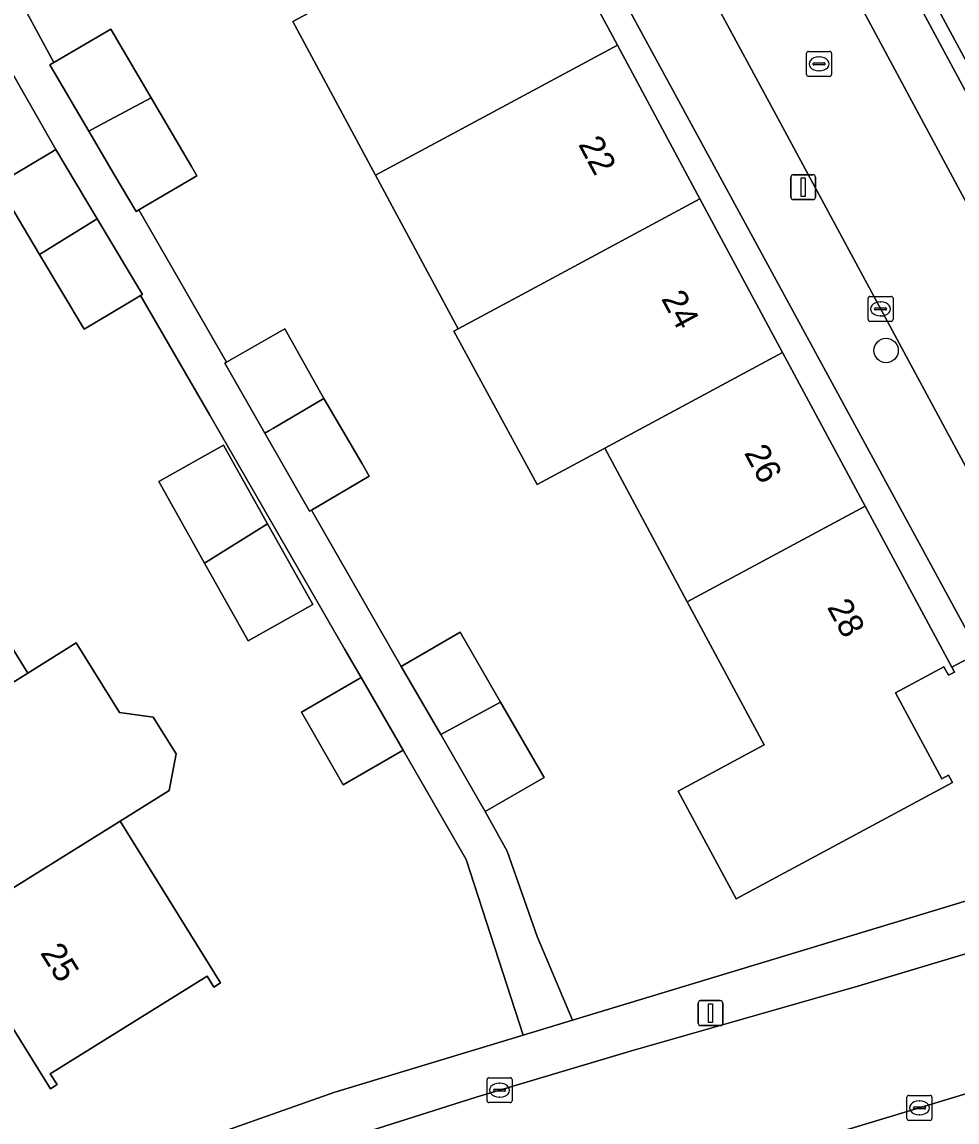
# Model space of a CAD drawing. Extents: x 162523 to 163266, y 381230 to 382050.
# Drawn here: x 162754.37 to 162791.88, y 381795.12 to 381839.24 of the extents above; entities that cross this region are included whole.
import ezdxf

# ---------------------------------------------------------------- set-up
doc = ezdxf.new("R2010")
doc.units = 0
for name, color, linetype in [('IMGEO_Boom', 7, 'Continuous'), ('IMGEO_Erf', 7, 'Continuous'), ('IMGEO_Groenvoorziening', 7, 'Continuous'), ('IMGEO_Kolk', 7, 'Continuous'), ('IMGEO_Lichtmast', 7, 'Continuous'), ('IMGEO_Pand', 7, 'Continuous'), ('IMGEO_Pand_nummerreeks', 7, 'Continuous'), ('IMGEO_Parkeervlak_open', 7, 'Continuous'), ('IMGEO_Rijbaan_lokaal_open', 7, 'Continuous'), ('IMGEO_Rioolput', 7, 'Continuous'), ('IMGEO_Voetpad_open', 7, 'Continuous')]:
    doc.layers.add(name, color=color, linetype=linetype)

msp = doc.modelspace()

# ---------------------------------------------------------------- linework, layer by layer
at = {"layer": 'IMGEO_Boom'}
msp.add_circle((162789.04, 381826.064), 0.489, dxfattribs=at)
at = {"layer": 'IMGEO_Erf'}
for points in [[(162745.066, 381900.034), (162748.419, 381893.798), (162751.735, 381887.632), (162755.05, 381881.467), (162758.365, 381875.302), (162761.68, 381869.137), (162764.996, 381862.972), (162768.311, 381856.807), (162771.626, 381850.642), (162774.941, 381844.476), (162778.257, 381838.311), (162781.572, 381832.146), (162784.887, 381825.982), (162788.202, 381819.816), (162791.67, 381813.368), (162792.763, 381813.94), (162777.492, 381842.022), (162746.054, 381900.628)], [(162762.458, 381822.27), (162764.226, 381819.117), (162766.04, 381815.882), (162763.441, 381814.425), (162761.694, 381817.541), (162759.86, 381820.813)]]:
    msp.add_lwpolyline(points, close=True, dxfattribs=at)
for points in [[(162703.711, 381872.133), (162752.202, 381794.074), (162753.849, 381791.703), (162766.887, 381796.3), (162774.478, 381798.601), (162772.186, 381805.655), (162769.657, 381810.036), (162767.262, 381808.65), (162765.58, 381811.556), (162767.975, 381812.942), (162767.323, 381814.077), (162761.902, 381823.466), (162759.129, 381828.269), (162758.953, 381828.164), (162758.554, 381827.926), (162756.86, 381826.917), (162755.075, 381829.911), (162753.392, 381832.737), (162755.485, 381833.984), (162755.731, 381834.13), (162752.78, 381839.267), (162738.115, 381864.612)], [(162795.826, 381808.308), (162792.763, 381813.94), (162791.67, 381813.368), (162791.781, 381813.161), (162791.549, 381813.036), (162791.362, 381813.383), (162789.415, 381812.336), (162791.272, 381808.884), (162791.546, 381809.031), (162791.702, 381808.74), (162783.018, 381804.07), (162780.697, 381808.385), (162784.149, 381810.242), (162781.063, 381815.98), (162777.748, 381822.145), (162775.034, 381820.686), (162771.698, 381826.84), (162771.863, 381826.929), (162768.548, 381833.093), (162765.232, 381839.258), (162767.802, 381840.64), (162764.487, 381846.805)], [(162753.896, 381840.866), (162755.649, 381837.611), (162757.933, 381838.953), (162759.549, 381836.205), (162761.175, 381833.439), (162761.39, 381833.074), (162759.052, 381831.7), (162762.568, 381825.59), (162762.668, 381825.648), (162764.916, 381826.933), (162766.485, 381824.134), (162768.002, 381821.543), (162768.301, 381821.021), (162765.98, 381819.663), (162769.587, 381813.396), (162771.944, 381814.761), (162773.569, 381811.953), (162775.314, 381808.939), (162772.957, 381807.575), (162773.831, 381805.989), (162775.038, 381802.563), (162776.456, 381799.2), (162794.067, 381804.538)], [(162750.907, 381819.07), (162754.606, 381813.126), (162756.544, 381814.333), (162758.278, 381811.545), (162759.636, 381811.361), (162760.552, 381809.89), (162760.276, 381808.41), (162760.128, 381808.319), (162758.304, 381807.184), (162762.339, 381800.7), (162762.068, 381800.531), (162761.793, 381800.972), (162755.502, 381797.058), (162755.779, 381796.619), (162755.508, 381796.448), (162751.474, 381802.93)]]:
    msp.add_lwpolyline(points, dxfattribs=at)
at = {"layer": 'IMGEO_Groenvoorziening'}
msp.add_lwpolyline([(162794.115, 381834.218), (162799.932, 381836.912), (162789.094, 381860.53), (162781.865, 381856.968)], close=True, dxfattribs=at)
at = {"layer": 'IMGEO_Kolk'}
for p, q in [((162788.318, 381827.306), (162788.318, 381828.158)), ((162788.393, 381828.232), (162789.245, 381828.232)), ((162788.806, 381828.012), (162788.831, 381828.012)), ((162789.319, 381828.158), (162789.319, 381827.306)), ((162788.577, 381827.726), (162788.577, 381827.738)), ((162789.015, 381827.689), (162788.617, 381827.689)), ((162788.62, 381827.775), (162789.018, 381827.775)), ((162788.829, 381827.452), (162788.804, 381827.452)), ((162789.061, 381827.738), (162789.061, 381827.726)), ((162789.245, 381827.232), (162788.393, 381827.232)), ((162773.031, 381795.97), (162773.031, 381796.822)), ((162773.106, 381796.896), (162773.958, 381796.896)), ((162773.519, 381796.676), (162773.544, 381796.676)), ((162774.032, 381796.822), (162774.032, 381795.97)), ((162773.29, 381796.39), (162773.29, 381796.402)), ((162773.728, 381796.353), (162773.33, 381796.353)), ((162773.333, 381796.439), (162773.731, 381796.439)), ((162773.542, 381796.116), (162773.517, 381796.116)), ((162773.774, 381796.402), (162773.774, 381796.39)), ((162789.877, 381795.26), (162789.877, 381796.112)), ((162789.952, 381796.186), (162790.804, 381796.186)), ((162790.878, 381796.112), (162790.878, 381795.26)), ((162773.958, 381795.896), (162773.106, 381795.896)), ((162790.136, 381795.68), (162790.136, 381795.692)), ((162790.179, 381795.729), (162790.577, 381795.729)), ((162790.365, 381795.966), (162790.39, 381795.966)), ((162790.62, 381795.692), (162790.62, 381795.68)), ((162790.574, 381795.643), (162790.176, 381795.643)), ((162790.388, 381795.406), (162790.363, 381795.406)), ((162790.804, 381795.186), (162789.952, 381795.186))]:
    msp.add_line(p, q, dxfattribs=at)
for points in [[(162788.318, 381827.306), (162788.318, 381828.158)], [(162788.393, 381828.232), (162789.245, 381828.232)], [(162789.319, 381828.158), (162789.319, 381827.306)], [(162789.245, 381827.232), (162788.393, 381827.232)], [(162773.031, 381795.97), (162773.031, 381796.822)], [(162773.106, 381796.896), (162773.958, 381796.896)], [(162774.032, 381796.822), (162774.032, 381795.97)], [(162789.877, 381795.26), (162789.877, 381796.112)], [(162789.952, 381796.186), (162790.804, 381796.186)], [(162790.878, 381796.112), (162790.878, 381795.26)], [(162773.958, 381795.896), (162773.106, 381795.896)], [(162790.804, 381795.186), (162789.952, 381795.186)]]:
    msp.add_lwpolyline(points, dxfattribs=at)
for centre, radius, start, end in [((162788.395, 381828.156), 0.0765, 91.552, 178.448), ((162788.395, 381828.156), 0.0765, 91.552, 178.448), ((162789.243, 381828.156), 0.0765, 1.552, 88.448), ((162789.243, 381828.156), 0.0765, 1.552, 88.448), ((162788.617, 381827.735), 0.0403, 85.8775, 175.7526), ((162788.614, 381827.725), 0.0366, 178.938, 274.7102), ((162789.018, 381827.732), 0.043, 264.8664, 352.4533), ((162789.022, 381827.737), 0.0386, 1.7309, 96.639), ((162788.395, 381827.308), 0.0765, 181.552, 268.448), ((162788.395, 381827.308), 0.0765, 181.552, 268.448), ((162789.243, 381827.308), 0.0765, 271.552, 358.448), ((162789.243, 381827.308), 0.0765, 271.552, 358.448), ((162773.108, 381796.82), 0.0765, 91.552, 178.448), ((162773.108, 381796.82), 0.0765, 91.552, 178.448), ((162773.956, 381796.82), 0.0765, 1.552, 88.448), ((162773.956, 381796.82), 0.0765, 1.552, 88.448), ((162773.33, 381796.399), 0.0403, 85.8775, 175.7526), ((162773.327, 381796.389), 0.0366, 178.938, 274.7102), ((162773.731, 381796.396), 0.043, 264.8664, 352.4533), ((162773.735, 381796.401), 0.0386, 1.7309, 96.639), ((162789.954, 381796.11), 0.0765, 91.552, 178.448), ((162789.954, 381796.11), 0.0765, 91.552, 178.448), ((162790.802, 381796.11), 0.0765, 1.552, 88.448), ((162790.802, 381796.11), 0.0765, 1.552, 88.448), ((162773.108, 381795.972), 0.0765, 181.552, 268.448), ((162773.108, 381795.972), 0.0765, 181.552, 268.448), ((162773.956, 381795.972), 0.0765, 271.552, 358.448), ((162773.956, 381795.972), 0.0765, 271.552, 358.448), ((162790.176, 381795.689), 0.0403, 85.8775, 175.7526), ((162790.173, 381795.679), 0.0366, 178.938, 274.7102), ((162790.577, 381795.686), 0.043, 264.8664, 352.4533), ((162790.581, 381795.691), 0.0386, 1.7309, 96.639), ((162789.954, 381795.262), 0.0765, 181.552, 268.448), ((162789.954, 381795.262), 0.0765, 181.552, 268.448), ((162790.802, 381795.262), 0.0765, 271.552, 358.448), ((162790.802, 381795.262), 0.0765, 271.552, 358.448)]:
    msp.add_arc(centre, radius, start, end, dxfattribs=at)
for centre, major_axis, ratio, start_param, end_param in [((162788.805, 381827.732), (-0.387, 0.002), 0.722429, 4.712389, 7.853982), ((162788.83, 381827.732), (-0.39, 0.002), 0.717154, 1.570796, 4.712389), ((162773.518, 381796.396), (-0.387, 0.002), 0.722429, 4.712389, 7.853982), ((162773.543, 381796.396), (-0.39, 0.002), 0.717154, 1.570796, 4.712389), ((162790.364, 381795.686), (-0.387, 0.002), 0.722429, 4.712389, 7.853982), ((162790.389, 381795.686), (-0.39, 0.002), 0.717154, 1.570796, 4.712389)]:
    msp.add_ellipse(centre, major_axis=major_axis, ratio=ratio, start_param=start_param, end_param=end_param, dxfattribs=at)
at = {"layer": 'IMGEO_Lichtmast'}
for p, q in [((162785.216, 381832.216), (162785.216, 381833.016)), ((162785.216, 381833.016), (162785.216, 381832.216)), ((162785.316, 381833.116), (162786.106, 381833.116)), ((162786.106, 381833.116), (162785.316, 381833.116)), ((162786.206, 381833.016), (162786.206, 381832.216)), ((162786.206, 381832.216), (162786.206, 381833.016)), ((162786.106, 381832.116), (162785.316, 381832.116)), ((162785.316, 381832.116), (162786.106, 381832.116)), ((162781.498, 381799.087), (162781.498, 381799.887)), ((162781.498, 381799.887), (162781.498, 381799.087)), ((162781.598, 381799.987), (162782.388, 381799.987)), ((162782.388, 381799.987), (162781.598, 381799.987)), ((162782.488, 381799.887), (162782.488, 381799.087)), ((162782.488, 381799.087), (162782.488, 381799.887)), ((162782.388, 381798.987), (162781.598, 381798.987)), ((162781.598, 381798.987), (162782.388, 381798.987))]:
    msp.add_line(p, q, dxfattribs=at)
for points in [[(162785.636, 381832.991), (162785.786, 381832.991), (162785.786, 381832.241), (162785.636, 381832.241), (162785.636, 381832.991)], [(162781.918, 381799.862), (162782.068, 381799.862), (162782.068, 381799.112), (162781.918, 381799.112), (162781.918, 381799.862)]]:
    msp.add_lwpolyline(points, dxfattribs=at)
for centre, start, end in [((162785.316, 381833.016), 90, 180), ((162785.316, 381833.016), 90, 180), ((162786.106, 381833.016), 0, 90), ((162786.106, 381833.016), 360, 90), ((162785.316, 381832.216), 180, 270), ((162785.316, 381832.216), 180, 270), ((162786.106, 381832.216), 270, 0), ((162786.106, 381832.216), 270, 0), ((162781.598, 381799.887), 90, 180), ((162781.598, 381799.887), 90, 180), ((162782.388, 381799.887), 0, 90), ((162782.388, 381799.887), 360, 90), ((162781.598, 381799.087), 180, 270), ((162781.598, 381799.087), 180, 270), ((162782.388, 381799.087), 270, 0), ((162782.388, 381799.087), 270, 0)]:
    msp.add_arc(centre, 0.1, start, end, dxfattribs=at)
at = {"layer": 'IMGEO_Pand'}
for points in [[(162774.941, 381844.476), (162767.802, 381840.64), (162765.232, 381839.258), (162768.548, 381833.093), (162771.118, 381834.475), (162778.257, 381838.311)], [(162755.649, 381837.611), (162755.492, 381837.519), (162757.052, 381834.863), (162757.468, 381835.087), (162759.549, 381836.205), (162757.933, 381838.953)], [(162778.257, 381838.311), (162771.118, 381834.475), (162768.548, 381833.093), (162771.863, 381826.929), (162774.433, 381828.31), (162781.572, 381832.146)], [(162759.549, 381836.205), (162757.468, 381835.087), (162757.052, 381834.863), (162758.073, 381833.126), (162758.948, 381831.639), (162759.052, 381831.7), (162761.39, 381833.074), (162761.175, 381833.439)], [(162755.731, 381834.13), (162755.485, 381833.984), (162753.392, 381832.737), (162755.075, 381829.911), (162756.935, 381831.07), (162757.144, 381831.2), (162757.386, 381831.351)], [(162781.572, 381832.146), (162774.433, 381828.31), (162771.863, 381826.929), (162771.698, 381826.84), (162775.034, 381820.686), (162777.748, 381822.145), (162784.887, 381825.982)], [(162757.386, 381831.351), (162757.144, 381831.2), (162756.935, 381831.07), (162755.075, 381829.911), (162756.86, 381826.917), (162758.554, 381827.926), (162758.953, 381828.164), (162759.129, 381828.269), (162759.199, 381828.31)], [(162762.568, 381825.59), (162762.505, 381825.554), (162764.11, 381822.751), (162764.273, 381822.846), (162764.458, 381822.954), (162766.485, 381824.134), (162764.916, 381826.933), (162762.668, 381825.648)], [(162781.063, 381815.98), (162788.202, 381819.816), (162784.887, 381825.982), (162777.748, 381822.145)], [(162766.485, 381824.134), (162764.458, 381822.954), (162764.273, 381822.846), (162764.11, 381822.751), (162765.904, 381819.618), (162765.98, 381819.663), (162768.301, 381821.021), (162768.002, 381821.543)], [(162761.694, 381817.541), (162764.226, 381819.117), (162762.458, 381822.27), (162759.86, 381820.813)], [(162781.063, 381815.98), (162784.149, 381810.242), (162780.697, 381808.385), (162783.018, 381804.07), (162791.702, 381808.74), (162791.546, 381809.031), (162791.272, 381808.884), (162789.415, 381812.336), (162791.362, 381813.383), (162791.549, 381813.036), (162791.781, 381813.161), (162791.67, 381813.368), (162788.202, 381819.816)], [(162744.077, 381814.816), (162747.776, 381808.873), (162754.606, 381813.126), (162750.907, 381819.07)], [(162761.694, 381817.541), (162763.441, 381814.425), (162766.04, 381815.882), (162764.226, 381819.117)], [(162771.169, 381810.663), (162773.569, 381811.953), (162771.944, 381814.761), (162769.587, 381813.396)], [(162759.636, 381811.361), (162758.278, 381811.545), (162756.544, 381814.333), (162754.606, 381813.126), (162747.776, 381808.873), (162751.474, 381802.93), (162758.304, 381807.184), (162760.128, 381808.319), (162760.276, 381808.41), (162760.552, 381809.89)], [(162767.262, 381808.65), (162769.657, 381810.036), (162767.975, 381812.942), (162765.58, 381811.556)], [(162771.169, 381810.663), (162772.957, 381807.575), (162775.314, 381808.939), (162773.569, 381811.953)], [(162751.474, 381802.93), (162755.508, 381796.448), (162755.779, 381796.619), (162755.502, 381797.058), (162761.793, 381800.972), (162762.068, 381800.531), (162762.339, 381800.7), (162758.304, 381807.184)]]:
    msp.add_lwpolyline(points, close=True, dxfattribs=at)
at = {"layer": 'IMGEO_Parkeervlak_open'}
for points in [[(162757.187, 381900.322), (162755.652, 381900.795), (162755.199, 381901.032), (162756.718, 381898.098), (162762.713, 381886.779), (162770.784, 381871.85), (162778.787, 381857.004), (162784.378, 381846.682), (162792.865, 381830.868), (162802.661, 381812.802)], [(162802.933, 381816.582), (162775.404, 381867.717)]]:
    msp.add_lwpolyline(points, dxfattribs=at)
at = {"layer": 'IMGEO_Rijbaan_lokaal_open'}
msp.add_lwpolyline([(162778.787, 381857.004), (162770.784, 381871.85), (162762.713, 381886.779), (162756.718, 381898.098), (162755.199, 381901.032), (162753.623, 381904.075), (162749.263, 381901.449), (162749.572, 381900.789), (162750.943, 381898.002), (162759.427, 381882.237), (162768.958, 381864.708), (162772.767, 381857.443), (162784.611, 381835.53), (162799.119, 381808.655), (162803.612, 381811.049), (162803.17, 381811.863), (162802.661, 381812.802), (162792.865, 381830.868), (162784.378, 381846.682)], close=True, dxfattribs=at)
for points in [[(162810.992, 381807.398), (162807.475, 381806.37), (162804.287, 381805.438), (162800.354, 381804.283), (162796.87, 381803.259), (162787.905, 381800.573), (162778.822, 381797.969), (162772.588, 381796.113), (162768.08, 381794.68), (162761.762, 381792.555), (162754.947, 381789.947), (162750.568, 381788.41), (162740.129, 381784.59), (162736.996, 381783.467), (162733.281, 381782.136), (162727.293, 381779.975), (162723.508, 381778.659), (162709.271, 381773.592), (162698.385, 381769.691), (162695.37, 381768.61), (162703.464, 381763.466)], [(162705.951, 381766.584), (162710.603, 381768.297), (162715.816, 381770.216), (162727.812, 381774.435), (162743.537, 381780.118), (162755.484, 381784.46), (162766.727, 381788.461), (162769.038, 381789.246), (162772.813, 381790.449), (162776.799, 381791.68), (162781.286, 381793.023), (162787.489, 381794.819), (162796.363, 381797.487)]]:
    msp.add_lwpolyline(points, dxfattribs=at)
at = {"layer": 'IMGEO_Rioolput'}
for p, q in [((162785.922, 381838.061), (162786.774, 381838.061)), ((162785.847, 381837.135), (162785.847, 381837.987)), ((162786.106, 381837.555), (162786.106, 381837.567)), ((162786.149, 381837.604), (162786.547, 381837.604)), ((162786.335, 381837.841), (162786.36, 381837.841)), ((162786.59, 381837.567), (162786.59, 381837.555)), ((162786.848, 381837.987), (162786.848, 381837.135)), ((162786.544, 381837.518), (162786.146, 381837.518)), ((162786.358, 381837.281), (162786.333, 381837.281)), ((162786.774, 381837.061), (162785.922, 381837.061))]:
    msp.add_line(p, q, dxfattribs=at)
for points in [[(162785.922, 381838.061), (162786.774, 381838.061)], [(162785.847, 381837.135), (162785.847, 381837.987)], [(162786.848, 381837.987), (162786.848, 381837.135)], [(162786.774, 381837.061), (162785.922, 381837.061)]]:
    msp.add_lwpolyline(points, dxfattribs=at)
for centre, radius, start, end in [((162785.924, 381837.985), 0.0765, 91.552, 178.448), ((162785.924, 381837.985), 0.0765, 91.552, 178.448), ((162786.772, 381837.985), 0.0765, 1.552, 88.448), ((162786.772, 381837.985), 0.0765, 1.552, 88.448), ((162786.146, 381837.564), 0.0403, 85.8775, 175.7526), ((162786.551, 381837.566), 0.0386, 1.7309, 96.639), ((162785.924, 381837.137), 0.0765, 181.552, 268.448), ((162785.924, 381837.137), 0.0765, 181.552, 268.448), ((162786.143, 381837.554), 0.0366, 178.938, 274.7102), ((162786.547, 381837.561), 0.043, 264.8664, 352.4533), ((162786.772, 381837.137), 0.0765, 271.552, 358.448), ((162786.772, 381837.137), 0.0765, 271.552, 358.448)]:
    msp.add_arc(centre, radius, start, end, dxfattribs=at)
for centre, major_axis, ratio, start_param, end_param in [((162786.334, 381837.561), (-0.387, 0.002), 0.722429, 4.712389, 7.853982), ((162786.359, 381837.561), (-0.39, 0.002), 0.717154, 1.570796, 4.712389)]:
    msp.add_ellipse(centre, major_axis=major_axis, ratio=ratio, start_param=start_param, end_param=end_param, dxfattribs=at)
at = {"layer": 'IMGEO_Voetpad_open'}
for points in [[(162750.943, 381898.002), (162749.572, 381900.789), (162749.263, 381901.449), (162746.054, 381900.628), (162777.492, 381842.022), (162792.763, 381813.94), (162795.826, 381808.308)], [(162758.099, 381899.571), (162775.404, 381867.717), (162802.933, 381816.582)], [(162803.684, 381816.507), (162794.87, 381832.83), (162794.115, 381834.218), (162781.865, 381856.968), (162781.105, 381858.309), (162768.874, 381881.068), (162768.087, 381882.528), (162759.496, 381898.373)], [(162796.115, 381807.158), (162799.119, 381808.655), (162784.611, 381835.53), (162772.767, 381857.443), (162768.958, 381864.708), (162759.427, 381882.237), (162750.943, 381898.002)], [(162752.78, 381839.267), (162755.731, 381834.13), (162757.386, 381831.351), (162759.199, 381828.31), (162759.129, 381828.269), (162761.902, 381823.466), (162767.323, 381814.077), (162767.975, 381812.942), (162769.657, 381810.036), (162772.186, 381805.655), (162774.478, 381798.601), (162776.456, 381799.2), (162775.038, 381802.563), (162773.831, 381805.989), (162772.957, 381807.575), (162771.169, 381810.663), (162769.587, 381813.396), (162765.98, 381819.663), (162765.904, 381819.618), (162764.11, 381822.751), (162762.505, 381825.554), (162762.568, 381825.59), (162759.052, 381831.7), (162758.948, 381831.639), (162758.073, 381833.126), (162757.052, 381834.863), (162755.492, 381837.519), (162755.649, 381837.611), (162753.896, 381840.866)], [(162750.568, 381788.41), (162754.947, 381789.947), (162761.762, 381792.555), (162768.08, 381794.68), (162772.588, 381796.113), (162778.822, 381797.969), (162787.905, 381800.573), (162796.87, 381803.259), (162800.354, 381804.283), (162800.213, 381804.761), (162807.334, 381806.849), (162807.475, 381806.37), (162810.992, 381807.398)], [(162819.812, 381804.396), (162808.82, 381801.17), (162802.377, 381799.307), (162796.363, 381797.487), (162787.489, 381794.819), (162781.286, 381793.023), (162776.799, 381791.68), (162772.813, 381790.449), (162769.038, 381789.246), (162766.727, 381788.461), (162755.484, 381784.46), (162743.537, 381780.118), (162727.812, 381774.435), (162715.816, 381770.216), (162710.603, 381768.297), (162711.69, 381765.328), (162721.003, 381768.545), (162771.368, 381786.733), (162772.373, 381784.016), (162772.781, 381784.162), (162774.9, 381784.789), (162775.329, 381784.916), (162774.54, 381787.759), (162837.328, 381806.26)], [(162794.067, 381804.538), (162776.456, 381799.2), (162774.478, 381798.601), (162766.887, 381796.3), (162753.849, 381791.703), (162752.202, 381794.074), (162747.925, 381792.231)]]:
    msp.add_lwpolyline(points, dxfattribs=at)

# ---------------------------------------------------------------- texts
at = {"layer": 'IMGEO_Pand_nummerreeks'}
for s, rotation, p in [('22', 298.2695, (162776.671, 381834.333)), ('24', 298.2695, (162779.999, 381828.145)), ('26', 298.2688, (162783.325, 381821.96)), ('28', 298.2688, (162786.652, 381815.772)), ('25', 301.8952, (162755.081, 381801.903))]:
    msp.add_text(s, height=1, rotation=rotation, dxfattribs=at).set_placement(p)

doc.saveas('drawing.dxf')
